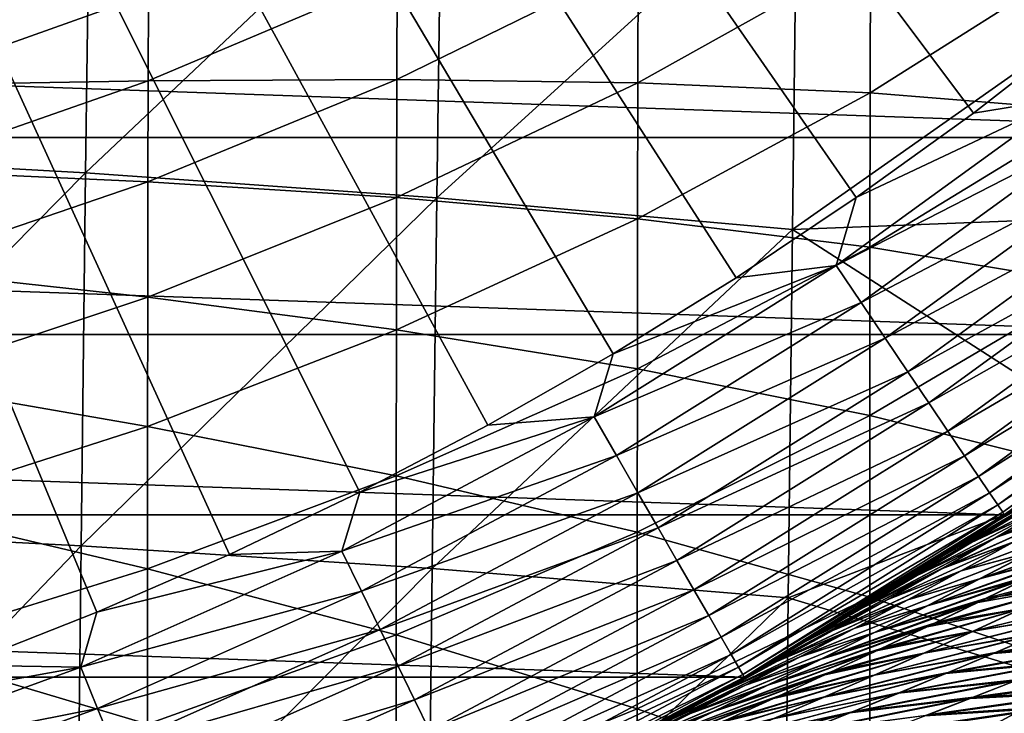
# Model space of a CAD drawing. Header units: metres. Extents: x -24 to 72, y -247 to 22.
# Tile 408 of 573: x 7.54 to 12.58, y -19.67 to -16.12. Entities that reach past the tile are written whole.
import ezdxf

# ---------------------------------------------------------------- set-up
doc = ezdxf.new("R2010")
doc.units = ezdxf.units.M
doc.layers.add('solid_509589_MEDIA_SW0001', color=7, linetype='CONTINUOUS')

msp = doc.modelspace()

# ---------------------------------------------------------------- linework, layer by layer
at = {"layer": 'solid_509589_MEDIA_SW0001'}
for points in [[(13.00832, -16.14234, 132.530869), (13.576189, -15.667758, 132.530869), (0, 0, 132.892746)], [(12.423874, -16.596352, 132.530869), (13.00832, -16.14234, 132.530869), (0, 0, 132.892746)], [(11.823595, -17.029215, 132.530869), (12.423874, -16.596352, 132.530869), (0, 0, 132.892746)], [(11.208249, -17.440376, 132.530869), (11.823595, -17.029215, 132.530869), (0, 0, 132.892746)], [(10.578619, -17.829311, 132.530869), (11.208249, -17.440376, 132.530869), (0, 0, 132.892746)], [(9.93551, -18.195526, 132.530869), (10.578619, -17.829311, 132.530869), (0, 0, 132.892746)], [(9.279737, -18.538555, 132.530869), (9.93551, -18.195526, 132.530869), (0, 0, 132.892746)], [(8.612141, -18.857958, 132.530869), (9.279737, -18.538555, 132.530869), (0, 0, 132.892746)], [(7.933569, -19.15333, 132.530869), (8.612141, -18.857958, 132.530869), (0, 0, 132.892746)], [(7.244886, -19.424294, 132.530869), (7.933569, -19.15333, 132.530869), (0, 0, 132.892746)], [(7.90047, -15.036559, 298.465027), (6.11923, -14.928268, 298.45929), (6.097451, -16.802534, 299.486359)], [(7.875953, -16.901817, 299.491608), (7.90047, -15.036559, 298.465027), (6.097451, -16.802534, 299.486359)], [(9.700283, -15.175559, 298.482788), (7.90047, -15.036559, 298.465027), (7.875953, -16.901817, 299.491608)], [(9.675247, -17.029831, 299.507599), (9.700283, -15.175559, 298.482788), (7.875953, -16.901817, 299.491608)], [(9.675247, -17.029831, 299.507599), (11.519473, -15.351845, 298.509125), (9.700283, -15.175559, 298.482788)], [(9.675247, -17.029831, 299.507599), (11.496264, -17.193205, 299.53125), (11.519473, -15.351845, 298.509125)], [(11.519473, -15.351845, 298.509125), (11.496264, -17.193205, 299.53125), (13.352933, -15.886965, 298.723236)], [(15.055137, -16.721035), (-15.055137, -16.721035), (-16.185291, -15.629663)], [(16.185291, -15.629663), (15.055137, -16.721035), (-16.185291, -15.629663)], [(11.895736, -15.775277, 258.268829), (10.704416, -16.44137, 257.943115), (10.706135, -15.818182, 256.377106)], [(11.895736, -15.775277, 258.268829), (11.894452, -16.492785, 259.837982), (10.704416, -16.44137, 257.943115)], [(11.894452, -16.492785, 259.837982), (13.036922, -15.770351, 260.239929), (13.036229, -16.585163, 261.810028)], [(11.895736, -15.775277, 258.268829), (13.036922, -15.770351, 260.239929), (11.894452, -16.492785, 259.837982)], [(10.706135, -15.818182, 256.377106), (9.470294, -16.42341, 256.122711), (9.472286, -15.891304, 254.561432)], [(10.706135, -15.818182, 256.377106), (10.704416, -16.44137, 257.943115), (9.470294, -16.42341, 256.122711)], [(11.496264, -17.193205, 299.53125), (13.340104, -17.120232, 299.410492), (13.352933, -15.886965, 298.723236)], [(9.472286, -15.891304, 254.561432), (8.196442, -16.430592, 254.373077), (8.198565, -15.986151, 252.817261)], [(9.472286, -15.891304, 254.561432), (9.470294, -16.42341, 256.122711), (8.196442, -16.430592, 254.373077)], [(8.198565, -15.986151, 252.817261), (6.887352, -16.453539, 252.688797), (6.889487, -16.093401, 251.138062)], [(8.198565, -15.986151, 252.817261), (8.196442, -16.430592, 254.373077), (6.887352, -16.453539, 252.688797)], [(12.90498, -16.517622, 132.5121), (13.00832, -16.14234, 132.530869), (12.423874, -16.596352, 132.530869)], [(8.196442, -16.430592, 254.373077), (6.88581, -16.888279, 254.22023), (6.887352, -16.453539, 252.688797)], [(8.196442, -16.430592, 254.373077), (8.194892, -16.949167, 255.905685), (6.88581, -16.888279, 254.22023)], [(9.470294, -16.42341, 256.122711), (8.194892, -16.949167, 255.905685), (8.196442, -16.430592, 254.373077)], [(9.470294, -16.42341, 256.122711), (9.46882, -17.029308, 257.656525), (8.194892, -16.949167, 255.905685)], [(10.704416, -16.44137, 257.943115), (9.46882, -17.029308, 257.656525), (9.470294, -16.42341, 256.122711)], [(10.704416, -16.44137, 257.943115), (10.703131, -17.138041, 259.477081), (9.46882, -17.029308, 257.656525)], [(11.894452, -16.492785, 259.837982), (10.703131, -17.138041, 259.477081), (10.704416, -16.44137, 257.943115)], [(11.894452, -16.492785, 259.837982), (11.893489, -17.28344, 261.3703), (10.703131, -17.138041, 259.477081)], [(11.721334, -17.37759, 132.5121), (12.90498, -16.517622, 132.5121), (11.823595, -17.029215, 132.530869)], [(13.045309, -16.697233, 132.463425), (12.90498, -16.517622, 132.5121), (11.721334, -17.37759, 132.5121)], [(12.90498, -16.517622, 132.5121), (12.423874, -16.596352, 132.530869), (11.823595, -17.029215, 132.530869)], [(11.894452, -16.492785, 259.837982), (13.036229, -16.585163, 261.810028), (11.893489, -17.28344, 261.3703)], [(11.893489, -17.28344, 261.3703), (13.036229, -16.585163, 261.810028), (13.035716, -17.472748, 263.338196)], [(13.852796, -17.72991), (-13.852796, -17.72991), (-15.055137, -16.721035)], [(15.055137, -16.721035), (13.852796, -17.72991), (-15.055137, -16.721035)], [(11.848791, -17.566555, 132.463425), (13.045309, -16.697233, 132.463425), (11.721334, -17.37759, 132.5121)], [(13.18059, -16.870384, 132.385696), (13.045309, -16.697233, 132.463425), (11.848791, -17.566555, 132.463425)], [(7.875953, -16.901817, 299.491608), (6.097451, -16.802534, 299.486359), (6.077027, -18.721729, 300.449127)], [(8.194892, -16.949167, 255.905685), (6.884811, -17.39579, 255.728973), (6.88581, -16.888279, 254.22023)], [(11.971663, -17.74872, 132.385696), (13.18059, -16.870384, 132.385696), (11.848791, -17.566555, 132.463425)], [(13.308553, -17.03417, 132.280243), (13.18059, -16.870384, 132.385696), (11.971663, -17.74872, 132.385696)], [(7.852892, -18.812101, 300.453857), (7.875953, -16.901817, 299.491608), (6.077027, -18.721729, 300.449127)], [(9.675247, -17.029831, 299.507599), (7.875953, -16.901817, 299.491608), (7.852892, -18.812101, 300.453857)], [(8.194892, -16.949167, 255.905685), (8.193869, -17.539965, 257.411652), (6.884811, -17.39579, 255.728973)], [(9.46882, -17.029308, 257.656525), (8.193869, -17.539965, 257.411652), (8.194892, -16.949167, 255.905685)], [(9.651609, -18.929184, 300.468079), (9.675247, -17.029831, 299.507599), (7.852892, -18.812101, 300.453857)], [(9.46882, -17.029308, 257.656525), (9.467825, -17.706974, 259.159393), (8.193869, -17.539965, 257.411652)], [(10.703131, -17.138041, 259.477081), (9.467825, -17.706974, 259.159393), (9.46882, -17.029308, 257.656525)], [(9.651609, -18.929184, 300.468079), (11.496264, -17.193205, 299.53125), (9.675247, -17.029831, 299.507599)], [(11.721334, -17.37759, 132.5121), (11.823595, -17.029215, 132.530869), (11.208249, -17.440376, 132.530869)], [(12.087891, -17.921034, 132.280243), (13.308553, -17.03417, 132.280243), (11.971663, -17.74872, 132.385696)], [(13.427054, -17.185846, 132.148819), (13.308553, -17.03417, 132.280243), (12.087891, -17.921034, 132.280243)], [(10.703131, -17.138041, 259.477081), (10.70225, -17.906036, 260.975525), (9.467825, -17.706974, 259.159393)], [(11.893489, -17.28344, 261.3703), (10.70225, -17.906036, 260.975525), (10.703131, -17.138041, 259.477081)], [(11.496264, -17.193205, 299.53125), (13.327705, -18.368935, 300.06601), (13.340104, -17.120232, 299.410492)], [(9.651609, -18.929184, 300.468079), (11.474243, -19.079596, 300.489075), (11.496264, -17.193205, 299.53125)], [(11.496264, -17.193205, 299.53125), (11.474243, -19.079596, 300.489075), (13.327705, -18.368935, 300.06601)], [(12.195523, -18.080606, 132.148819), (13.427054, -17.185846, 132.148819), (12.087891, -17.921034, 132.280243)], [(13.534107, -17.322866, 131.993607), (13.427054, -17.185846, 132.148819), (12.195523, -18.080606, 132.148819)], [(11.893489, -17.28344, 261.3703), (11.892831, -18.144949, 262.862244), (10.70225, -17.906036, 260.975525)], [(11.893489, -17.28344, 261.3703), (13.035716, -17.472748, 263.338196), (11.892831, -18.144949, 262.862244)], [(12.292757, -18.224762, 131.993607), (13.534107, -17.322866, 131.993607), (12.195523, -18.080606, 132.148819)], [(13.627916, -17.442938, 131.817245), (13.534107, -17.322866, 131.993607), (12.292757, -18.224762, 131.993607)], [(8.193869, -17.539965, 257.411652), (6.884303, -17.974234, 257.211639), (6.884811, -17.39579, 255.728973)], [(10.480581, -18.152899, 132.5121), (11.721334, -17.37759, 132.5121), (10.578619, -17.829311, 132.530869)], [(11.848791, -17.566555, 132.463425), (11.721334, -17.37759, 132.5121), (10.480581, -18.152899, 132.5121)], [(11.721334, -17.37759, 132.5121), (11.208249, -17.440376, 132.530869), (10.578619, -17.829311, 132.530869)], [(12.377961, -18.351082, 131.817245), (13.627916, -17.442938, 131.817245), (12.292757, -18.224762, 131.993607)], [(13.706908, -17.544043, 131.622665), (13.627916, -17.442938, 131.817245), (12.377961, -18.351082, 131.817245)], [(11.892831, -18.144949, 262.862244), (13.035716, -17.472748, 263.338196), (13.035376, -18.430674, 264.820953)], [(8.193869, -17.539965, 257.411652), (8.193327, -18.201069, 258.887543), (6.884303, -17.974234, 257.211639)], [(9.467825, -17.706974, 259.159393), (8.193327, -18.201069, 258.887543), (8.193869, -17.539965, 257.411652)], [(12.449708, -18.457451, 131.622665), (13.706908, -17.544043, 131.622665), (12.377961, -18.351082, 131.817245)], [(13.769759, -17.624489, 131.413147), (13.706908, -17.544043, 131.622665), (12.449708, -18.457451, 131.622665)], [(10.594547, -18.350294, 132.463425), (11.848791, -17.566555, 132.463425), (10.480581, -18.152899, 132.5121)], [(11.971663, -17.74872, 132.385696), (11.848791, -17.566555, 132.463425), (10.594547, -18.350294, 132.463425)], [(12.506795, -18.542086, 131.413147), (13.769759, -17.624489, 131.413147), (12.449708, -18.457451, 131.622665)], [(13.815415, -17.682926, 131.192184), (13.769759, -17.624489, 131.413147), (12.506795, -18.542086, 131.413147)], [(12.548264, -18.603565, 131.192184), (13.815415, -17.682926, 131.192184), (12.506795, -18.542086, 131.413147)], [(13.843112, -17.718374, 130.963501), (13.815415, -17.682926, 131.192184), (12.548264, -18.603565, 131.192184)], [(12.581787, -18.653372), (-12.581787, -18.653372), (-13.852796, -17.72991)], [(13.852796, -17.72991), (12.581787, -18.653372), (-13.852796, -17.72991)], [(9.467825, -17.706974, 259.159393), (9.467273, -18.454384, 260.627838), (8.193327, -18.201069, 258.887543)], [(10.70225, -17.906036, 260.975525), (9.467273, -18.454384, 260.627838), (9.467825, -17.706974, 259.159393)], [(10.704413, -18.540586, 132.385696), (11.971663, -17.74872, 132.385696), (10.594547, -18.350294, 132.463425)], [(12.087891, -17.921034, 132.280243), (11.971663, -17.74872, 132.385696), (10.704413, -18.540586, 132.385696)], [(12.57342, -18.64086, 130.963501), (13.843112, -17.718374, 130.963501), (12.548264, -18.603565, 131.192184)], [(12.57342, -18.64086, 130.963501), (13.852384, -17.730242, 130.73114), (13.843112, -17.718374, 130.963501)], [(12.57342, -18.64086, 130.963501), (12.581841, -18.653345, 130.73114), (13.852384, -17.730242, 130.73114)], [(12.697365, -18.5749, 67.196884), (12.581787, -18.653372), (13.852796, -17.72991)], [(10.480581, -18.152899, 132.5121), (10.578619, -17.829311, 132.530869), (9.93551, -18.195526, 132.530869)], [(10.70225, -17.906036, 260.975525), (10.701751, -18.743208, 262.434937), (9.467273, -18.454384, 260.627838)], [(11.892831, -18.144949, 262.862244), (10.701751, -18.743208, 262.434937), (10.70225, -17.906036, 260.975525)], [(10.808336, -18.720589, 132.280243), (12.087891, -17.921034, 132.280243), (10.704413, -18.540586, 132.385696)], [(12.195523, -18.080606, 132.148819), (12.087891, -17.921034, 132.280243), (10.808336, -18.720589, 132.280243)], [(8.193327, -18.201069, 258.887543), (6.884237, -18.621777, 258.664825), (6.884303, -17.974234, 257.211639)], [(10.904576, -18.88728, 132.148819), (12.195523, -18.080606, 132.148819), (10.808336, -18.720589, 132.280243)], [(12.292757, -18.224762, 131.993607), (12.195523, -18.080606, 132.148819), (10.904576, -18.88728, 132.148819)], [(9.188768, -18.839767, 132.5121), (10.480581, -18.152899, 132.5121), (9.279737, -18.538555, 132.530869)], [(10.594547, -18.350294, 132.463425), (10.480581, -18.152899, 132.5121), (9.188768, -18.839767, 132.5121)], [(10.480581, -18.152899, 132.5121), (9.93551, -18.195526, 132.530869), (9.279737, -18.538555, 132.530869)], [(11.892831, -18.144949, 262.862244), (11.892465, -19.075024, 264.310303), (10.701751, -18.743208, 262.434937)], [(11.892831, -18.144949, 262.862244), (13.035376, -18.430674, 264.820953), (11.892465, -19.075024, 264.310303)], [(8.193327, -18.201069, 258.887543), (8.193221, -18.930559, 260.329987), (6.884237, -18.621777, 258.664825)], [(9.467273, -18.454384, 260.627838), (8.193221, -18.930559, 260.329987), (8.193327, -18.201069, 258.887543)], [(10.991517, -19.037867, 131.993607), (12.292757, -18.224762, 131.993607), (10.904576, -18.88728, 132.148819)], [(12.377961, -18.351082, 131.817245), (12.292757, -18.224762, 131.993607), (10.991517, -19.037867, 131.993607)], [(12.552326, -18.680565, 67.862717), (13.236486, -18.282249, 68.301712), (12.963523, -18.454926, 68.388481)], [(12.552326, -18.680565, 67.862717), (12.831781, -18.498652, 67.783539), (13.236486, -18.282249, 68.301712)], [(13.236895, -18.2819, 100.691147), (12.832364, -18.498251, 101.208527), (12.553001, -18.68009, 101.129707)], [(12.964064, -18.454487, 100.604713), (13.236895, -18.2819, 100.691147), (12.553001, -18.68009, 101.129707)], [(9.288688, -19.044632, 132.463425), (10.594547, -18.350294, 132.463425), (9.188768, -18.839767, 132.5121)], [(10.704413, -18.540586, 132.385696), (10.594547, -18.350294, 132.463425), (9.288688, -19.044632, 132.463425)], [(11.067702, -19.169823, 131.817245), (12.377961, -18.351082, 131.817245), (10.991517, -19.037867, 131.993607)], [(12.449708, -18.457451, 131.622665), (12.377961, -18.351082, 131.817245), (11.067702, -19.169823, 131.817245)], [(11.474243, -19.079596, 300.489075), (13.315757, -19.632843, 300.689697), (13.327705, -18.368935, 300.06601)], [(9.467273, -18.454384, 260.627838), (9.46713, -19.26951, 262.058441), (8.193221, -18.930559, 260.329987)], [(10.701751, -18.743208, 262.434937), (9.46713, -19.26951, 262.058441), (9.467273, -18.454384, 260.627838)], [(11.131855, -19.280937, 131.622665), (12.449708, -18.457451, 131.622665), (11.067702, -19.169823, 131.817245)], [(12.506795, -18.542086, 131.413147), (12.449708, -18.457451, 131.622665), (11.131855, -19.280937, 131.622665)], [(11.892465, -19.075024, 264.310303), (13.035376, -18.430674, 264.820953), (13.035203, -19.456505, 266.2547)], [(12.269938, -18.861864, 67.93969), (12.963523, -18.454926, 68.388481), (12.687857, -18.626711, 68.473122)], [(12.269938, -18.861864, 67.93969), (12.552326, -18.680565, 67.862717), (12.963523, -18.454926, 68.388481)], [(12.964064, -18.454487, 100.604713), (12.553001, -18.68009, 101.129707), (12.270544, -18.861425, 101.053284)], [(12.688384, -18.626286, 100.520576), (12.964064, -18.454487, 100.604713), (12.270544, -18.861425, 101.053284)], [(12.409403, -18.797716, 68.555588), (13.088987, -18.445021, 69.014885), (12.817007, -18.607004, 69.10524)], [(12.409403, -18.797716, 68.555588), (12.687857, -18.626711, 68.473122), (13.088987, -18.445021, 69.014885)], [(13.089435, -18.444578, 99.979645), (12.688384, -18.626286, 100.520576), (12.409833, -18.797373, 100.438812)], [(12.817428, -18.606621, 99.889946), (13.089435, -18.444578, 99.979645), (12.409833, -18.797373, 100.438812)], [(12.832364, -18.498251, 101.208527), (12.68521, -18.583202, 101.779991), (12.504427, -18.705328, 101.574944)], [(12.553001, -18.68009, 101.129707), (12.832364, -18.498251, 101.208527), (12.504427, -18.705328, 101.574944)], [(12.831781, -18.498652, 67.783539), (12.52143, -18.693951, 67.396568), (12.697365, -18.5749, 67.196884)], [(12.552326, -18.680565, 67.862717), (12.52143, -18.693951, 67.396568), (12.831781, -18.498652, 67.783539)], [(12.542393, -18.768059, 69.193459), (13.165053, -18.492653, 69.681511), (12.899197, -18.64332, 69.77655)], [(12.542393, -18.768059, 69.193459), (12.817007, -18.607004, 69.10524), (13.165053, -18.492653, 69.681511)], [(13.164926, -18.492538, 99.314476), (12.817428, -18.606621, 99.889946), (12.542791, -18.767746, 99.802559)], [(12.899157, -18.643236, 99.220245), (13.164926, -18.492538, 99.314476), (12.542791, -18.767746, 99.802559)], [(9.188768, -18.839767, 132.5121), (9.279737, -18.538555, 132.530869), (8.612141, -18.857958, 132.530869)], [(9.385012, -19.242125, 132.385696), (10.704413, -18.540586, 132.385696), (9.288688, -19.044632, 132.463425)], [(10.808336, -18.720589, 132.280243), (10.704413, -18.540586, 132.385696), (9.385012, -19.242125, 132.385696)], [(11.182899, -19.369349, 131.413147), (12.506795, -18.542086, 131.413147), (11.131855, -19.280937, 131.622665)], [(12.548264, -18.603565, 131.192184), (12.506795, -18.542086, 131.413147), (11.182899, -19.369349, 131.413147)], [(11.219977, -19.433571, 131.192184), (12.548264, -18.603565, 131.192184), (11.182899, -19.369349, 131.413147)], [(12.57342, -18.64086, 130.963501), (12.548264, -18.603565, 131.192184), (11.219977, -19.433571, 131.192184)], [(12.128079, -18.968052, 68.635841), (12.817007, -18.607004, 69.10524), (12.542393, -18.768059, 69.193459)], [(12.128079, -18.968052, 68.635841), (12.409403, -18.797716, 68.555588), (12.817007, -18.607004, 69.10524)], [(12.817428, -18.606621, 99.889946), (12.409833, -18.797373, 100.438812), (12.128392, -18.967819, 100.359451)], [(12.542791, -18.767746, 99.802559), (12.817428, -18.606621, 99.889946), (12.128392, -18.967819, 100.359451)], [(12.504427, -18.705328, 101.574944), (12.68521, -18.583202, 101.779991), (12.581841, -18.653345, 130.73114)], [(12.697365, -18.5749, 67.196884), (12.52143, -18.693951, 67.396568), (12.581787, -18.653372)], [(11.249941, -19.485615), (-11.249941, -19.485615), (-12.581787, -18.653372)], [(12.581787, -18.653372), (11.249941, -19.485615), (-12.581787, -18.653372)], [(8.193221, -18.930559, 260.329987), (6.884564, -19.33658, 260.085175), (6.884237, -18.621777, 258.664825)], [(11.242471, -19.47253, 130.963501), (12.57342, -18.64086, 130.963501), (11.219977, -19.433571, 131.192184)], [(11.242471, -19.47253, 130.963501), (12.581841, -18.653345, 130.73114), (12.57342, -18.64086, 130.963501)], [(11.242471, -19.47253, 130.963501), (11.25, -19.485571, 130.73114), (12.581841, -18.653345, 130.73114)], [(11.267163, -19.475653, 68.863785), (11.249941, -19.485615), (12.581787, -18.653372)], [(12.504427, -18.705328, 101.574944), (12.581841, -18.653345, 130.73114), (11.25, -19.485571, 130.73114)], [(11.317864, -19.446232, 68.802711), (11.267163, -19.475653, 68.863785), (12.581787, -18.653372)], [(11.486679, -19.346994, 68.600578), (11.317864, -19.446232, 68.802711), (12.581787, -18.653372)], [(11.656725, -19.24502, 68.398705), (11.486679, -19.346994, 68.600578), (12.581787, -18.653372)], [(11.827375, -19.140617, 68.197777), (11.656725, -19.24502, 68.398705), (12.581787, -18.653372)], [(11.984408, -19.042688, 68.014336), (11.827375, -19.140617, 68.197777), (12.581787, -18.653372)], [(12.409403, -18.797716, 68.555588), (11.984408, -19.042688, 68.014336), (12.687857, -18.626711, 68.473122)], [(12.269938, -18.861864, 67.93969), (12.687857, -18.626711, 68.473122), (11.984408, -19.042688, 68.014336)], [(11.998963, -19.03352, 67.997406), (11.984408, -19.042688, 68.014336), (12.581787, -18.653372)], [(12.688384, -18.626286, 100.520576), (12.270544, -18.861425, 101.053284), (11.984872, -19.042397, 100.97934)], [(12.409833, -18.797373, 100.438812), (12.688384, -18.626286, 100.520576), (11.984872, -19.042397, 100.97934)], [(12.172136, -18.923243, 67.796822), (11.998963, -19.03352, 67.997406), (12.581787, -18.653372)], [(12.34644, -18.809982, 67.596413), (12.172136, -18.923243, 67.796822), (12.581787, -18.653372)], [(12.265079, -18.928288, 69.27951), (12.899197, -18.64332, 69.77655), (12.630934, -18.79295, 69.869553)], [(12.265079, -18.928288, 69.27951), (12.542393, -18.768059, 69.193459), (12.899197, -18.64332, 69.77655)], [(12.899157, -18.643236, 99.220245), (12.542791, -18.767746, 99.802559), (12.265515, -18.928017, 99.717506)], [(12.631062, -18.792849, 99.12822), (12.899157, -18.643236, 99.220245), (12.265515, -18.928017, 99.717506)], [(12.52143, -18.693951, 67.396568), (12.34644, -18.809982, 67.596413), (12.581787, -18.653372)], [(12.323492, -18.825024, 101.368668), (12.504427, -18.705328, 101.574944), (11.25, -19.485571, 130.73114)], [(12.269938, -18.861864, 67.93969), (12.34644, -18.809982, 67.596413), (12.552326, -18.680565, 67.862717)], [(12.270544, -18.861425, 101.053284), (12.553001, -18.68009, 101.129707), (12.323492, -18.825024, 101.368668)], [(12.553001, -18.68009, 101.129707), (12.504427, -18.705328, 101.574944), (12.323492, -18.825024, 101.368668)], [(12.552326, -18.680565, 67.862717), (12.34644, -18.809982, 67.596413), (12.52143, -18.693951, 67.396568)], [(12.360318, -18.941587, 69.960541), (12.987741, -18.703005, 70.474236), (12.723088, -18.843182, 70.573608)], [(12.360318, -18.941587, 69.960541), (12.630934, -18.79295, 69.869553), (12.987741, -18.703005, 70.474236)], [(12.986357, -18.703716, 98.523872), (12.631062, -18.792849, 99.12822), (12.360632, -18.941441, 99.038422)], [(12.721951, -18.843807, 98.425705), (12.986357, -18.703716, 98.523872), (12.360632, -18.941441, 99.038422)], [(12.456468, -18.982132, 70.671043), (13.260468, -18.696018, 71.128609), (13.003634, -18.826523, 71.235237)], [(12.456468, -18.982132, 70.671043), (12.723088, -18.843182, 70.573608), (13.260468, -18.696018, 71.128609)], [(7.852892, -18.812101, 300.453857), (6.077027, -18.721729, 300.449127), (6.058088, -20.684954, 301.345703)], [(9.476126, -19.428938, 132.280243), (10.808336, -18.720589, 132.280243), (9.385012, -19.242125, 132.385696)], [(10.701751, -18.743208, 262.434937), (10.701608, -19.6474, 263.851837), (9.46713, -19.26951, 262.058441)], [(10.904576, -18.88728, 132.148819), (10.808336, -18.720589, 132.280243), (9.476126, -19.428938, 132.280243)], [(11.892465, -19.075024, 264.310303), (10.701608, -19.6474, 263.851837), (10.701751, -18.743208, 262.434937)], [(13.214009, -18.719826, 97.851936), (12.721951, -18.843807, 98.425705), (12.455488, -18.982691, 98.329666)], [(12.959689, -18.848705, 97.747917), (13.214009, -18.719826, 97.851936), (12.455488, -18.982691, 98.329666)], [(7.831427, -20.766535, 301.349945), (7.852892, -18.812101, 300.453857), (6.058088, -20.684954, 301.345703)], [(9.651609, -18.929184, 300.468079), (7.852892, -18.812101, 300.453857), (7.831427, -20.766535, 301.349945)], [(12.409403, -18.797716, 68.555588), (11.827375, -19.140617, 68.197777), (11.984408, -19.042688, 68.014336)], [(12.128079, -18.968052, 68.635841), (11.827375, -19.140617, 68.197777), (12.409403, -18.797716, 68.555588)], [(11.843814, -19.137829, 68.71386), (12.542393, -18.768059, 69.193459), (12.265079, -18.928288, 69.27951)], [(11.843814, -19.137829, 68.71386), (12.128079, -18.968052, 68.635841), (12.542393, -18.768059, 69.193459)], [(12.542791, -18.767746, 99.802559), (12.128392, -18.967819, 100.359451), (11.844051, -19.137688, 100.282516)], [(12.265515, -18.928017, 99.717506), (12.542791, -18.767746, 99.802559), (11.844051, -19.137688, 100.282516)], [(12.409833, -18.797373, 100.438812), (11.984872, -19.042397, 100.97934), (11.965147, -19.054796, 100.956505)], [(12.128392, -18.967819, 100.359451), (12.409833, -18.797373, 100.438812), (11.965147, -19.054796, 100.956505)], [(11.985064, -19.087769, 69.363419), (12.630934, -18.79295, 69.869553), (12.360318, -18.941587, 69.960541)], [(11.985064, -19.087769, 69.363419), (12.265079, -18.928288, 69.27951), (12.630934, -18.79295, 69.869553)], [(12.631062, -18.792849, 99.12822), (12.265515, -18.928017, 99.717506), (11.985589, -19.0875, 99.634796)], [(12.360632, -18.941441, 99.038422), (12.631062, -18.792849, 99.12822), (11.985589, -19.0875, 99.634796)], [(12.269938, -18.861864, 67.93969), (12.172136, -18.923243, 67.796822), (12.34644, -18.809982, 67.596413)], [(7.85219, -19.434851, 132.5121), (9.188768, -18.839767, 132.5121), (7.933569, -19.15333, 132.530869)], [(9.288688, -19.044632, 132.463425), (9.188768, -18.839767, 132.5121), (7.85219, -19.434851, 132.5121)], [(9.188768, -18.839767, 132.5121), (8.612141, -18.857958, 132.530869), (7.933569, -19.15333, 132.530869)], [(12.143395, -18.941698, 101.162186), (12.323492, -18.825024, 101.368668), (11.25, -19.485571, 130.73114)], [(12.269938, -18.861864, 67.93969), (11.984408, -19.042688, 68.014336), (11.998963, -19.03352, 67.997406)], [(12.270544, -18.861425, 101.053284), (12.143395, -18.941698, 101.162186), (11.984872, -19.042397, 100.97934)], [(12.269938, -18.861864, 67.93969), (11.998963, -19.03352, 67.997406), (12.172136, -18.923243, 67.796822)], [(12.087431, -19.08926, 70.049545), (12.723088, -18.843182, 70.573608), (12.456468, -18.982132, 70.671043)], [(12.087431, -19.08926, 70.049545), (12.360318, -18.941587, 69.960541), (12.723088, -18.843182, 70.573608)], [(12.721951, -18.843807, 98.425705), (12.360632, -18.941441, 99.038422), (12.087865, -19.089069, 98.950836)], [(12.455488, -18.982691, 98.329666), (12.721951, -18.843807, 98.425705), (12.087865, -19.089069, 98.950836)], [(12.270544, -18.861425, 101.053284), (12.323492, -18.825024, 101.368668), (12.143395, -18.941698, 101.162186)], [(12.959689, -18.848705, 97.747917), (12.455488, -18.982691, 98.329666), (12.186997, -19.12042, 98.235641)], [(12.703684, -18.976217, 97.645813), (12.959689, -18.848705, 97.747917), (12.186997, -19.12042, 98.235641)], [(12.187946, -19.119883, 70.766563), (13.003634, -18.826523, 71.235237), (12.745204, -18.95558, 71.339981)], [(12.187946, -19.119883, 70.766563), (12.456468, -18.982132, 70.671043), (13.003634, -18.826523, 71.235237)], [(9.560503, -19.601936, 132.148819), (10.904576, -18.88728, 132.148819), (9.476126, -19.428938, 132.280243)], [(10.991517, -19.037867, 131.993607), (10.904576, -18.88728, 132.148819), (9.560503, -19.601936, 132.148819)], [(13.173591, -18.899977, 97.030266), (12.703684, -18.976217, 97.645813), (12.446008, -19.102417, 97.54554)], [(12.924897, -19.017969, 96.920639), (13.173591, -18.899977, 97.030266), (12.446008, -19.102417, 97.54554)], [(12.485224, -19.083212, 71.442841), (13.172886, -18.900101, 71.972458), (12.924087, -19.018072, 72.083176)], [(12.485224, -19.083212, 71.442841), (12.745204, -18.95558, 71.339981), (13.172886, -18.900101, 71.972458)], [(8.193221, -18.930559, 260.329987), (8.193509, -19.726522, 261.735474), (6.884564, -19.33658, 260.085175)], [(9.629505, -20.872766, 301.362396), (9.651609, -18.929184, 300.468079), (7.831427, -20.766535, 301.349945)], [(9.46713, -19.26951, 262.058441), (8.193509, -19.726522, 261.735474), (8.193221, -18.930559, 260.329987)], [(9.629505, -20.872766, 301.362396), (11.474243, -19.079596, 300.489075), (9.651609, -18.929184, 300.468079)], [(11.984872, -19.042397, 100.97934), (12.143395, -18.941698, 101.162186), (11.25, -19.485571, 130.73114)], [(11.556582, -19.307133, 68.78965), (12.265079, -18.928288, 69.27951), (11.985064, -19.087769, 69.363419)], [(11.556582, -19.307133, 68.78965), (11.843814, -19.137829, 68.71386), (12.265079, -18.928288, 69.27951)], [(12.265515, -18.928017, 99.717506), (11.844051, -19.137688, 100.282516), (11.556796, -19.307049, 100.208)], [(11.985589, -19.0875, 99.634796), (12.265515, -18.928017, 99.717506), (11.556796, -19.307049, 100.208)], [(11.702431, -19.246531, 69.445244), (12.360318, -18.941587, 69.960541), (12.087431, -19.08926, 70.049545)], [(11.702431, -19.246531, 69.445244), (11.985064, -19.087769, 69.363419), (12.360318, -18.941587, 69.960541)], [(12.360632, -18.941441, 99.038422), (11.985589, -19.0875, 99.634796), (11.703001, -19.24626, 99.554436)], [(12.087865, -19.089069, 98.950836), (12.360632, -18.941441, 99.038422), (11.703001, -19.24626, 99.554436)], [(11.917577, -19.256458, 70.860184), (12.745204, -18.95558, 71.339981), (12.485224, -19.083212, 71.442841)], [(11.917577, -19.256458, 70.860184), (12.187946, -19.119883, 70.766563), (12.745204, -18.95558, 71.339981)], [(12.128079, -18.968052, 68.635841), (11.656725, -19.24502, 68.398705), (11.827375, -19.140617, 68.197777)], [(11.843814, -19.137829, 68.71386), (11.656725, -19.24502, 68.398705), (12.128079, -18.968052, 68.635841)], [(12.128392, -18.967819, 100.359451), (11.965147, -19.054796, 100.956505), (11.789774, -19.163799, 100.752663)], [(11.844051, -19.137688, 100.282516), (12.128392, -18.967819, 100.359451), (11.789774, -19.163799, 100.752663)], [(11.812346, -19.235991, 70.136604), (12.456468, -18.982132, 70.671043), (12.187946, -19.119883, 70.766563)], [(11.812346, -19.235991, 70.136604), (12.087431, -19.08926, 70.049545), (12.456468, -18.982132, 70.671043)], [(12.455488, -18.982691, 98.329666), (12.087865, -19.089069, 98.950836), (11.812787, -19.23579, 98.865364)], [(12.186997, -19.12042, 98.235641), (12.455488, -18.982691, 98.329666), (11.812787, -19.23579, 98.865364)], [(12.703684, -18.976217, 97.645813), (12.186997, -19.12042, 98.235641), (11.9165, -19.257051, 98.143532)], [(12.446008, -19.102417, 97.54554), (12.703684, -18.976217, 97.645813), (11.9165, -19.257051, 98.143532)], [(7.937574, -19.646187, 132.463425), (9.288688, -19.044632, 132.463425), (7.85219, -19.434851, 132.5121)], [(9.385012, -19.242125, 132.385696), (9.288688, -19.044632, 132.463425), (7.937574, -19.646187, 132.463425)], [(9.636728, -19.758221, 131.993607), (10.991517, -19.037867, 131.993607), (9.560503, -19.601936, 132.148819)], [(11.067702, -19.169823, 131.817245), (10.991517, -19.037867, 131.993607), (9.636728, -19.758221, 131.993607)], [(11.965147, -19.054796, 100.956505), (11.984872, -19.042397, 100.97934), (11.25, -19.485571, 130.73114)], [(11.789774, -19.163799, 100.752663), (11.965147, -19.054796, 100.956505), (11.25, -19.485571, 130.73114)], [(12.924897, -19.017969, 96.920639), (12.446008, -19.102417, 97.54554), (12.186673, -19.227356, 97.447029)], [(12.674832, -19.13448, 96.812737), (12.924897, -19.017969, 96.920639), (12.186673, -19.227356, 97.447029)], [(12.223657, -19.209499, 71.543877), (12.924087, -19.018072, 72.083176), (12.673971, -19.134542, 72.192162)], [(12.223657, -19.209499, 71.543877), (12.485224, -19.083212, 71.442841), (12.924087, -19.018072, 72.083176)], [(12.422466, -19.249615, 72.299507), (13.25085, -19.046696, 72.795525), (13.010461, -19.153824, 72.912491)], [(12.422466, -19.249615, 72.299507), (12.673971, -19.134542, 72.192162), (13.25085, -19.046696, 72.795525)], [(13.260466, -19.042919, 96.212692), (12.674832, -19.13448, 96.812737), (12.423395, -19.249577, 96.706474)], [(13.020426, -19.150049, 96.096626), (13.260466, -19.042919, 96.212692), (12.423395, -19.249577, 96.706474)], [(9.629505, -20.872766, 301.362396), (11.453532, -21.010189, 301.380737), (11.474243, -19.079596, 300.489075)], [(11.892465, -19.075024, 264.310303), (11.892375, -20.071369, 265.710938), (10.701608, -19.6474, 263.851837)], [(11.702431, -19.246531, 69.445244), (11.267163, -19.475653, 68.863785), (11.985064, -19.087769, 69.363419)], [(11.556582, -19.307133, 68.78965), (11.985064, -19.087769, 69.363419), (11.267163, -19.475653, 68.863785)], [(11.985589, -19.0875, 99.634796), (11.556796, -19.307049, 100.208), (11.267404, -19.475513, 100.135803)], [(11.703001, -19.24626, 99.554436), (11.985589, -19.0875, 99.634796), (11.267404, -19.475513, 100.135803)], [(11.417257, -19.404598, 69.52504), (12.087431, -19.08926, 70.049545), (11.812346, -19.235991, 70.136604)], [(11.417257, -19.404598, 69.52504), (11.702431, -19.246531, 69.445244), (12.087431, -19.08926, 70.049545)], [(12.087865, -19.089069, 98.950836), (11.703001, -19.24626, 99.554436), (11.417768, -19.404352, 99.476326)], [(11.812787, -19.23579, 98.865364), (12.087865, -19.089069, 98.950836), (11.417768, -19.404352, 99.476326)], [(11.474243, -19.079596, 300.489075), (11.453532, -21.010189, 301.380737), (13.315757, -19.632843, 300.689697)], [(12.446008, -19.102417, 97.54554), (11.9165, -19.257051, 98.143532), (11.644011, -19.392639, 98.053238)], [(12.186673, -19.227356, 97.447029), (12.446008, -19.102417, 97.54554), (11.644011, -19.392639, 98.053238)], [(11.645319, -19.391933, 70.951973), (12.485224, -19.083212, 71.442841), (12.223657, -19.209499, 71.543877)], [(11.645319, -19.391933, 70.951973), (11.917577, -19.256458, 70.860184), (12.485224, -19.083212, 71.442841)], [(11.892465, -19.075024, 264.310303), (13.035203, -19.456505, 266.2547), (11.892375, -20.071369, 265.710938)], [(7.85219, -19.434851, 132.5121), (7.933569, -19.15333, 132.530869), (7.244886, -19.424294, 132.530869)], [(11.616448, -19.269358, 100.549622), (11.789774, -19.163799, 100.752663), (11.25, -19.485571, 130.73114)], [(11.843814, -19.137829, 68.71386), (11.486679, -19.346994, 68.600578), (11.656725, -19.24502, 68.398705)], [(11.556582, -19.307133, 68.78965), (11.486679, -19.346994, 68.600578), (11.843814, -19.137829, 68.71386)], [(11.535123, -19.3818, 70.221764), (12.187946, -19.119883, 70.766563), (11.917577, -19.256458, 70.860184)], [(11.535123, -19.3818, 70.221764), (11.812346, -19.235991, 70.136604), (12.187946, -19.119883, 70.766563)], [(12.186997, -19.12042, 98.235641), (11.812787, -19.23579, 98.865364), (11.535429, -19.381655, 98.781883)], [(11.9165, -19.257051, 98.143532), (12.186997, -19.12042, 98.235641), (11.535429, -19.381655, 98.781883)], [(11.556796, -19.307049, 100.208), (11.844051, -19.137688, 100.282516), (11.616448, -19.269358, 100.549622)], [(11.844051, -19.137688, 100.282516), (11.789774, -19.163799, 100.752663), (11.616448, -19.269358, 100.549622)], [(12.674832, -19.13448, 96.812737), (12.186673, -19.227356, 97.447029), (11.925686, -19.351093, 97.350166)], [(12.423395, -19.249577, 96.706474), (12.674832, -19.13448, 96.812737), (11.925686, -19.351093, 97.350166)], [(11.960422, -19.334547, 71.643188), (12.673971, -19.134542, 72.192162), (12.422466, -19.249615, 72.299507)], [(11.960422, -19.334547, 71.643188), (12.223657, -19.209499, 71.543877), (12.673971, -19.134542, 72.192162)], [(12.169502, -19.363396, 72.405304), (13.010461, -19.153824, 72.912491), (12.768912, -19.259455, 73.027924)], [(12.169502, -19.363396, 72.405304), (12.422466, -19.249615, 72.299507), (13.010461, -19.153824, 72.912491)], [(13.020426, -19.150049, 96.096626), (12.423395, -19.249577, 96.706474), (12.170586, -19.363331, 96.601738)], [(12.779313, -19.255625, 95.982117), (13.020426, -19.150049, 96.096626), (12.170586, -19.363331, 96.601738)], [(9.703523, -19.89517, 131.817245), (11.067702, -19.169823, 131.817245), (9.636728, -19.758221, 131.993607)], [(11.131855, -19.280937, 131.622665), (11.067702, -19.169823, 131.817245), (9.703523, -19.89517, 131.817245)], [(11.371094, -19.526413, 71.042046), (12.223657, -19.209499, 71.543877), (11.960422, -19.334547, 71.643188)], [(11.371094, -19.526413, 71.042046), (11.645319, -19.391933, 70.951973), (12.223657, -19.209499, 71.543877)], [(8.019887, -19.849918, 132.385696), (9.385012, -19.242125, 132.385696), (7.937574, -19.646187, 132.463425)], [(9.476126, -19.428938, 132.280243), (9.385012, -19.242125, 132.385696), (8.019887, -19.849918, 132.385696)], [(11.703001, -19.24626, 99.554436), (11.267404, -19.475513, 100.135803), (11.106737, -19.567585, 99.942833)], [(11.417768, -19.404352, 99.476326), (11.703001, -19.24626, 99.554436), (11.106737, -19.567585, 99.942833)], [(11.12961, -19.561995, 69.602867), (11.812346, -19.235991, 70.136604), (11.535123, -19.3818, 70.221764)], [(11.12961, -19.561995, 69.602867), (11.417257, -19.404598, 69.52504), (11.812346, -19.235991, 70.136604)], [(11.812787, -19.23579, 98.865364), (11.417768, -19.404352, 99.476326), (11.129923, -19.561829, 99.400345)], [(11.535429, -19.381655, 98.781883), (11.812787, -19.23579, 98.865364), (11.129923, -19.561829, 99.400345)], [(11.702431, -19.246531, 69.445244), (11.150917, -19.542442, 69.004456), (11.267163, -19.475653, 68.863785)], [(11.417257, -19.404598, 69.52504), (11.150917, -19.542442, 69.004456), (11.702431, -19.246531, 69.445244)], [(11.255785, -19.52673, 70.305069), (11.917577, -19.256458, 70.860184), (11.645319, -19.391933, 70.951973)], [(11.255785, -19.52673, 70.305069), (11.535123, -19.3818, 70.221764), (11.917577, -19.256458, 70.860184)], [(11.9165, -19.257051, 98.143532), (11.535429, -19.381655, 98.781883), (11.255811, -19.526714, 98.700279)], [(11.644011, -19.392639, 98.053238), (11.9165, -19.257051, 98.143532), (11.255811, -19.526714, 98.700279)], [(12.186673, -19.227356, 97.447029), (11.644011, -19.392639, 98.053238), (11.369541, -19.527239, 97.964645)], [(11.925686, -19.351093, 97.350166), (12.186673, -19.227356, 97.447029), (11.369541, -19.527239, 97.964645)], [(12.423395, -19.249577, 96.706474), (11.925686, -19.351093, 97.350166), (11.663044, -19.473701, 97.254852)], [(12.170586, -19.363331, 96.601738), (12.423395, -19.249577, 96.706474), (11.663044, -19.473701, 97.254852)], [(11.695443, -19.45846, 71.740891), (12.422466, -19.249615, 72.299507), (12.169502, -19.363396, 72.405304)], [(11.695443, -19.45846, 71.740891), (11.960422, -19.334547, 71.643188), (12.422466, -19.249615, 72.299507)], [(11.915026, -19.475983, 72.509682), (12.768912, -19.259455, 73.027924), (12.526161, -19.363682, 73.141922)], [(11.915026, -19.475983, 72.509682), (12.169502, -19.363396, 72.405304), (12.768912, -19.259455, 73.027924)], [(12.779313, -19.255625, 95.982117), (12.170586, -19.363331, 96.601738), (11.916401, -19.475819, 96.498436)], [(12.537123, -19.35972, 95.869064), (12.779313, -19.255625, 95.982117), (11.916401, -19.475819, 96.498436)], [(12.526161, -19.363682, 73.141922), (13.325636, -19.221998, 73.679314), (13.09673, -19.317434, 73.801819)], [(12.526161, -19.363682, 73.141922), (12.768912, -19.259455, 73.027924), (13.325636, -19.221998, 73.679314)], [(13.340887, -19.2166, 95.332474), (12.779313, -19.255625, 95.982117), (12.537123, -19.35972, 95.869064)], [(13.112725, -19.31188, 95.210823), (13.340887, -19.2166, 95.332474), (12.537123, -19.35972, 95.869064)], [(9.46713, -19.26951, 262.058441), (9.46736, -20.150326, 263.447723), (8.193509, -19.726522, 261.735474)], [(10.701608, -19.6474, 263.851837), (9.46736, -20.150326, 263.447723), (9.46713, -19.26951, 262.058441)], [(9.759768, -20.010489, 131.622665), (11.131855, -19.280937, 131.622665), (9.703523, -19.89517, 131.817245)], [(11.182899, -19.369349, 131.413147), (11.131855, -19.280937, 131.622665), (9.759768, -20.010489, 131.622665)], [(11.444402, -19.372034, 100.346519), (11.616448, -19.269358, 100.549622), (11.25, -19.485571, 130.73114)], [(11.556582, -19.307133, 68.78965), (11.267163, -19.475653, 68.863785), (11.317864, -19.446232, 68.802711)], [(11.556796, -19.307049, 100.208), (11.274279, -19.471535, 100.144028), (11.267404, -19.475513, 100.135803)], [(11.556796, -19.307049, 100.208), (11.444402, -19.372034, 100.346519), (11.274279, -19.471535, 100.144028)], [(11.556582, -19.307133, 68.78965), (11.317864, -19.446232, 68.802711), (11.486679, -19.346994, 68.600578)], [(11.556796, -19.307049, 100.208), (11.616448, -19.269358, 100.549622), (11.444402, -19.372034, 100.346519)], [(13.112725, -19.31188, 95.210823), (12.537123, -19.35972, 95.869064), (12.29385, -19.462408, 95.757378)], [(12.883796, -19.405594, 95.090546), (13.112725, -19.31188, 95.210823), (12.29385, -19.462408, 95.757378)], [(8.193509, -19.726522, 261.735474), (6.885239, -20.116808, 261.469269), (6.884564, -19.33658, 260.085175)], [(11.925686, -19.351093, 97.350166), (11.369541, -19.527239, 97.964645), (11.093091, -19.660919, 97.877617)], [(11.663044, -19.473701, 97.254852), (11.925686, -19.351093, 97.350166), (11.093091, -19.660919, 97.877617)], [(11.094824, -19.660002, 71.130516), (11.960422, -19.334547, 71.643188), (11.695443, -19.45846, 71.740891)], [(11.094824, -19.660002, 71.130516), (11.371094, -19.526413, 71.042046), (11.960422, -19.334547, 71.643188)], [(12.170586, -19.363331, 96.601738), (11.663044, -19.473701, 97.254852), (11.398749, -19.595247, 97.160957)], [(11.916401, -19.475819, 96.498436), (12.170586, -19.363331, 96.601738), (11.398749, -19.595247, 97.160957)], [(11.428656, -19.581345, 71.837097), (12.169502, -19.363396, 72.405304), (11.915026, -19.475983, 72.509682)], [(11.428656, -19.581345, 71.837097), (11.695443, -19.45846, 71.740891), (12.169502, -19.363396, 72.405304)], [(11.659071, -19.587437, 72.612717), (12.526161, -19.363682, 73.141922), (12.282264, -19.466557, 73.254562)], [(11.659071, -19.587437, 72.612717), (11.915026, -19.475983, 72.509682), (12.526161, -19.363682, 73.141922)], [(12.537123, -19.35972, 95.869064), (11.916401, -19.475819, 96.498436), (11.660836, -19.587107, 96.396446)], [(12.29385, -19.462408, 95.757378), (12.537123, -19.35972, 95.869064), (11.660836, -19.587107, 96.396446)], [(12.282264, -19.466557, 73.254562), (13.09673, -19.317434, 73.801819), (12.867053, -19.411341, 73.922966)], [(12.282264, -19.466557, 73.254562), (12.526161, -19.363682, 73.141922), (13.09673, -19.317434, 73.801819)], [(9.80452, -20.102245, 131.413147), (11.182899, -19.369349, 131.413147), (9.759768, -20.010489, 131.622665)], [(11.219977, -19.433571, 131.192184), (11.182899, -19.369349, 131.413147), (9.80452, -20.102245, 131.413147)], [(11.535429, -19.381655, 98.781883), (11.129923, -19.561829, 99.400345), (10.839497, -19.718742, 99.32634)], [(11.255811, -19.526714, 98.700279), (11.535429, -19.381655, 98.781883), (10.839497, -19.718742, 99.32634)], [(10.839536, -19.718746, 69.678795), (11.535123, -19.3818, 70.221764), (11.255785, -19.52673, 70.305069)], [(10.839536, -19.718746, 69.678795), (11.12961, -19.561995, 69.602867), (11.535123, -19.3818, 70.221764)], [(11.417768, -19.404352, 99.476326), (11.106737, -19.567585, 99.942833), (10.942442, -19.659933, 99.743622)], [(11.129923, -19.561829, 99.400345), (11.417768, -19.404352, 99.476326), (10.942442, -19.659933, 99.743622)], [(11.644011, -19.392639, 98.053238), (11.255811, -19.526714, 98.700279), (10.973949, -19.671019, 98.620415)], [(11.369541, -19.527239, 97.964645), (11.644011, -19.392639, 98.053238), (10.973949, -19.671019, 98.620415)], [(10.974265, -19.670868, 70.38662), (11.645319, -19.391933, 70.951973), (11.371094, -19.526413, 71.042046)], [(10.974265, -19.670868, 70.38662), (11.255785, -19.52673, 70.305069), (11.645319, -19.391933, 70.951973)], [(11.417257, -19.404598, 69.52504), (10.986481, -19.635357, 69.205124), (11.150917, -19.542442, 69.004456)], [(11.12961, -19.561995, 69.602867), (10.986481, -19.635357, 69.205124), (11.417257, -19.404598, 69.52504)], [(11.274279, -19.471535, 100.144028), (11.444402, -19.372034, 100.346519), (11.25, -19.485571, 130.73114)], [(12.037295, -19.568111, 73.365906), (12.867053, -19.411341, 73.922966), (12.636674, -19.503752, 74.042793)], [(12.037295, -19.568111, 73.365906), (12.282264, -19.466557, 73.254562), (12.867053, -19.411341, 73.922966)], [(12.883796, -19.405594, 95.090546), (12.29385, -19.462408, 95.757378), (12.049493, -19.563759, 95.64695)], [(12.654101, -19.497814, 94.971535), (12.883796, -19.405594, 95.090546), (12.049493, -19.563759, 95.64695)], [(6.477355, -19.935249, 132.5121), (7.85219, -19.434851, 132.5121), (6.546972, -19.670504, 132.530869)], [(7.937574, -19.646187, 132.463425), (7.85219, -19.434851, 132.5121), (6.477355, -19.935249, 132.5121)], [(7.85219, -19.434851, 132.5121), (7.244886, -19.424294, 132.530869), (6.546972, -19.670504, 132.530869)], [(8.097749, -20.042631, 132.280243), (9.476126, -19.428938, 132.280243), (8.019887, -19.849918, 132.385696)], [(9.560503, -19.601936, 132.148819), (9.476126, -19.428938, 132.280243), (8.097749, -20.042631, 132.280243)], [(9.837029, -20.168898, 131.192184), (11.219977, -19.433571, 131.192184), (9.80452, -20.102245, 131.413147)], [(11.242471, -19.47253, 130.963501), (11.219977, -19.433571, 131.192184), (9.837029, -20.168898, 131.192184)], [(10.816442, -19.792805, 71.217499), (11.695443, -19.45846, 71.740891), (11.428656, -19.581345, 71.837097)], [(10.816442, -19.792805, 71.217499), (11.094824, -19.660002, 71.130516), (11.695443, -19.45846, 71.740891)], [(11.401713, -19.69779, 72.714516), (12.282264, -19.466557, 73.254562), (12.037295, -19.568111, 73.365906)], [(11.401713, -19.69779, 72.714516), (11.659071, -19.587437, 72.612717), (12.282264, -19.466557, 73.254562)], [(12.29385, -19.462408, 95.757378), (11.660836, -19.587107, 96.396446), (11.403891, -19.697268, 96.295647)], [(12.049493, -19.563759, 95.64695), (12.29385, -19.462408, 95.757378), (11.403891, -19.697268, 96.295647)], [(11.892375, -20.071369, 265.710938), (13.035203, -19.456505, 266.2547), (13.035192, -20.547808, 267.635864)], [(9.863578, -20.222729), (-9.863578, -20.222729), (-11.249941, -19.485615)], [(11.249941, -19.485615), (9.863578, -20.222729), (-11.249941, -19.485615)], [(9.85675, -20.209332, 130.963501), (11.242471, -19.47253, 130.963501), (9.837029, -20.168898, 131.192184)], [(9.85675, -20.209332, 130.963501), (11.25, -19.485571, 130.73114), (11.242471, -19.47253, 130.963501)], [(9.85675, -20.209332, 130.963501), (9.863351, -20.222866, 130.73114), (11.25, -19.485571, 130.73114)], [(11.106737, -19.567585, 99.942833), (11.25, -19.485571, 130.73114), (9.863351, -20.222866, 130.73114)], [(9.921979, -20.194166, 70.567375), (9.863578, -20.222729), (11.249941, -19.485615)], [(10.065826, -20.12285, 70.375862), (9.921979, -20.194166, 70.567375), (11.249941, -19.485615)], [(10.212153, -20.048988, 70.18364), (10.065826, -20.12285, 70.375862), (11.249941, -19.485615)], [(10.361111, -19.972416, 69.990517), (10.212153, -20.048988, 70.18364), (11.249941, -19.485615)], [(10.512842, -19.892967, 69.796341), (10.361111, -19.972416, 69.990517), (11.249941, -19.485615)], [(10.546809, -19.874979, 69.753204), (10.512842, -19.892967, 69.796341), (11.249941, -19.485615)], [(10.667489, -19.810469, 69.600922), (10.546809, -19.874979, 69.753204), (11.249941, -19.485615)], [(10.825212, -19.724724, 69.404053), (10.667489, -19.810469, 69.600922), (11.249941, -19.485615)], [(11.663044, -19.473701, 97.254852), (11.093091, -19.660919, 97.877617), (10.814661, -19.793751, 97.792)], [(11.398749, -19.595247, 97.160957), (11.663044, -19.473701, 97.254852), (10.814661, -19.793751, 97.792)], [(10.986481, -19.635357, 69.205124), (10.825212, -19.724724, 69.404053), (11.249941, -19.485615)], [(11.150917, -19.542442, 69.004456), (10.986481, -19.635357, 69.205124), (11.249941, -19.485615)], [(11.106737, -19.567585, 99.942833), (11.267404, -19.475513, 100.135803), (11.25, -19.485571, 130.73114)], [(11.916401, -19.475819, 96.498436), (11.398749, -19.595247, 97.160957), (11.132797, -19.715799, 97.068352)], [(11.660836, -19.587107, 96.396446), (11.916401, -19.475819, 96.498436), (11.132797, -19.715799, 97.068352)], [(11.267163, -19.475653, 68.863785), (11.150917, -19.542442, 69.004456), (11.249941, -19.485615)], [(11.160028, -19.703293, 71.931923), (11.915026, -19.475983, 72.509682), (11.659071, -19.587437, 72.612717)], [(11.160028, -19.703293, 71.931923), (11.428656, -19.581345, 71.837097), (11.915026, -19.475983, 72.509682)], [(11.267404, -19.475513, 100.135803), (11.274279, -19.471535, 100.144028), (11.25, -19.485571, 130.73114)], [(11.791322, -19.668381, 73.476028), (12.636674, -19.503752, 74.042793), (12.405658, -19.594702, 74.161339)], [(11.791322, -19.668381, 73.476028), (12.037295, -19.568111, 73.365906), (12.636674, -19.503752, 74.042793)], [(12.654101, -19.497814, 94.971535), (12.049493, -19.563759, 95.64695), (11.804055, -19.663839, 95.537659)], [(12.423645, -19.588606, 94.853699), (12.654101, -19.497814, 94.971535), (11.804055, -19.663839, 95.537659)], [(12.405658, -19.594702, 74.161339), (13.264128, -19.478292, 74.718376), (13.046213, -19.561653, 74.846703)], [(12.405658, -19.594702, 74.161339), (12.636674, -19.503752, 74.042793), (13.264128, -19.478292, 74.718376)], [(13.291402, -19.469149, 94.300713), (12.654101, -19.497814, 94.971535), (12.423645, -19.588606, 94.853699)], [(13.074092, -19.552423, 94.172981), (13.291402, -19.469149, 94.300713), (12.423645, -19.588606, 94.853699)], [(10.942442, -19.659933, 99.743622), (11.106737, -19.567585, 99.942833), (9.863351, -20.222866, 130.73114)], [(11.255811, -19.526714, 98.700279), (10.839497, -19.718742, 99.32634), (10.546103, -19.875355, 99.253464)], [(10.973949, -19.671019, 98.620415), (11.255811, -19.526714, 98.700279), (10.546103, -19.875355, 99.253464)], [(10.974265, -19.670868, 70.38662), (10.546809, -19.874979, 69.753204), (11.255785, -19.52673, 70.305069)], [(10.839536, -19.718746, 69.678795), (11.255785, -19.52673, 70.305069), (10.546809, -19.874979, 69.753204)], [(11.369541, -19.527239, 97.964645), (10.973949, -19.671019, 98.620415), (10.689852, -19.814629, 98.542152)], [(11.093091, -19.660919, 97.877617), (11.369541, -19.527239, 97.964645), (10.689852, -19.814629, 98.542152)], [(10.690484, -19.814316, 70.466522), (11.371094, -19.526413, 71.042046), (11.094824, -19.660002, 71.130516)], [(10.690484, -19.814316, 70.466522), (10.974265, -19.670868, 70.38662), (11.371094, -19.526413, 71.042046)], [(11.129923, -19.561829, 99.400345), (10.942442, -19.659933, 99.743622), (10.782068, -19.748343, 99.547073)], [(10.839497, -19.718742, 99.32634), (11.129923, -19.561829, 99.400345), (10.782068, -19.748343, 99.547073)], [(11.12961, -19.561995, 69.602867), (10.825212, -19.724724, 69.404053), (10.986481, -19.635357, 69.205124)], [(10.839536, -19.718746, 69.678795), (10.825212, -19.724724, 69.404053), (11.12961, -19.561995, 69.602867)], [(11.143022, -19.807076, 72.815163), (12.037295, -19.568111, 73.365906), (11.791322, -19.668381, 73.476028)], [(11.143022, -19.807076, 72.815163), (11.401713, -19.69779, 72.714516), (12.037295, -19.568111, 73.365906)], [(12.049493, -19.563759, 95.64695), (11.403891, -19.697268, 96.295647), (11.145565, -19.806368, 96.195908)], [(11.804055, -19.663839, 95.537659), (12.049493, -19.563759, 95.64695), (11.145565, -19.806368, 96.195908)], [(12.174052, -19.684225, 74.278664), (13.046213, -19.561653, 74.846703), (12.828049, -19.64341, 74.973717)], [(12.174052, -19.684225, 74.278664), (12.405658, -19.594702, 74.161339), (13.046213, -19.561653, 74.846703)], [(13.074092, -19.552423, 94.172981), (12.423645, -19.588606, 94.853699), (12.192427, -19.67804, 94.736931)], [(12.856328, -19.634161, 94.046402), (13.074092, -19.552423, 94.172981), (12.192427, -19.67804, 94.736931)], [(8.169852, -20.221094, 132.148819), (9.560503, -19.601936, 132.148819), (8.097749, -20.042631, 132.280243)], [(9.636728, -19.758221, 131.993607), (9.560503, -19.601936, 132.148819), (8.169852, -20.221094, 132.148819)], [(11.398749, -19.595247, 97.160957), (10.814661, -19.793751, 97.792), (10.53425, -19.925802, 97.707664)], [(11.132797, -19.715799, 97.068352), (11.398749, -19.595247, 97.160957), (10.53425, -19.925802, 97.707664)], [(10.535914, -19.924915, 71.303123), (11.428656, -19.581345, 71.837097), (11.160028, -19.703293, 71.931923)], [(10.535914, -19.924915, 71.303123), (10.816442, -19.792805, 71.217499), (11.428656, -19.581345, 71.837097)], [(11.660836, -19.587107, 96.396446), (11.132797, -19.715799, 97.068352), (10.865186, -19.835428, 96.976921)], [(11.403891, -19.697268, 96.295647), (11.660836, -19.587107, 96.396446), (10.865186, -19.835428, 96.976921)], [(10.889624, -19.824343, 72.02549), (11.659071, -19.587437, 72.612717), (11.401713, -19.69779, 72.714516)], [(10.889624, -19.824343, 72.02549), (11.160028, -19.703293, 71.931923), (11.659071, -19.587437, 72.612717)], [(11.544405, -19.767395, 73.584999), (12.405658, -19.594702, 74.161339), (12.174052, -19.684225, 74.278664)], [(11.544405, -19.767395, 73.584999), (11.791322, -19.668381, 73.476028), (12.405658, -19.594702, 74.161339)], [(12.423645, -19.588606, 94.853699), (11.804055, -19.663839, 95.537659), (11.557536, -19.762718, 95.429367)], [(12.192427, -19.67804, 94.736931), (12.423645, -19.588606, 94.853699), (11.557536, -19.762718, 95.429367)], [(6.54779, -20.152025, 132.463425), (7.937574, -19.646187, 132.463425), (6.477355, -19.935249, 132.5121)], [(8.019887, -19.849918, 132.385696), (7.937574, -19.646187, 132.463425), (6.54779, -20.152025, 132.463425)], [(10.701608, -19.6474, 263.851837), (10.701797, -20.616457, 265.222717), (9.46736, -20.150326, 263.447723)], [(10.782068, -19.748343, 99.547073), (10.942442, -19.659933, 99.743622), (9.863351, -20.222866, 130.73114)], [(11.093091, -19.660919, 97.877617), (10.689852, -19.814629, 98.542152), (10.403521, -19.957609, 98.465347)], [(10.814661, -19.793751, 97.792), (11.093091, -19.660919, 97.877617), (10.403521, -19.957609, 98.465347)], [(10.40437, -19.957178, 70.544907), (11.094824, -19.660002, 71.130516), (10.816442, -19.792805, 71.217499)], [(10.40437, -19.957178, 70.544907), (10.690484, -19.814316, 70.466522), (11.094824, -19.660002, 71.130516)], [(11.892375, -20.071369, 265.710938), (10.701797, -20.616457, 265.222717), (10.701608, -19.6474, 263.851837)], [(10.883056, -19.915323, 72.914757), (11.791322, -19.668381, 73.476028), (11.544405, -19.767395, 73.584999)], [(10.883056, -19.915323, 72.914757), (11.143022, -19.807076, 72.815163), (11.791322, -19.668381, 73.476028)], [(11.804055, -19.663839, 95.537659), (11.145565, -19.806368, 96.195908), (10.885859, -19.914469, 96.097076)], [(11.557536, -19.762718, 95.429367), (11.804055, -19.663839, 95.537659), (10.885859, -19.914469, 96.097076)], [(11.453532, -21.010189, 301.380737), (13.304277, -20.911791, 301.281525), (13.315757, -19.632843, 300.689697)], [(11.941873, -19.772388, 74.394867), (12.828049, -19.64341, 74.973717), (12.60964, -19.723633, 75.099518)], [(11.941873, -19.772388, 74.394867), (12.174052, -19.684225, 74.278664), (12.828049, -19.64341, 74.973717)], [(12.856328, -19.634161, 94.046402), (12.192427, -19.67804, 94.736931), (11.96045, -19.766176, 94.621109)], [(12.638127, -19.714426, 93.920876), (12.856328, -19.634161, 94.046402), (11.96045, -19.766176, 94.621109)]]:
    msp.add_3dface(points, dxfattribs=at)

doc.saveas('drawing.dxf')
